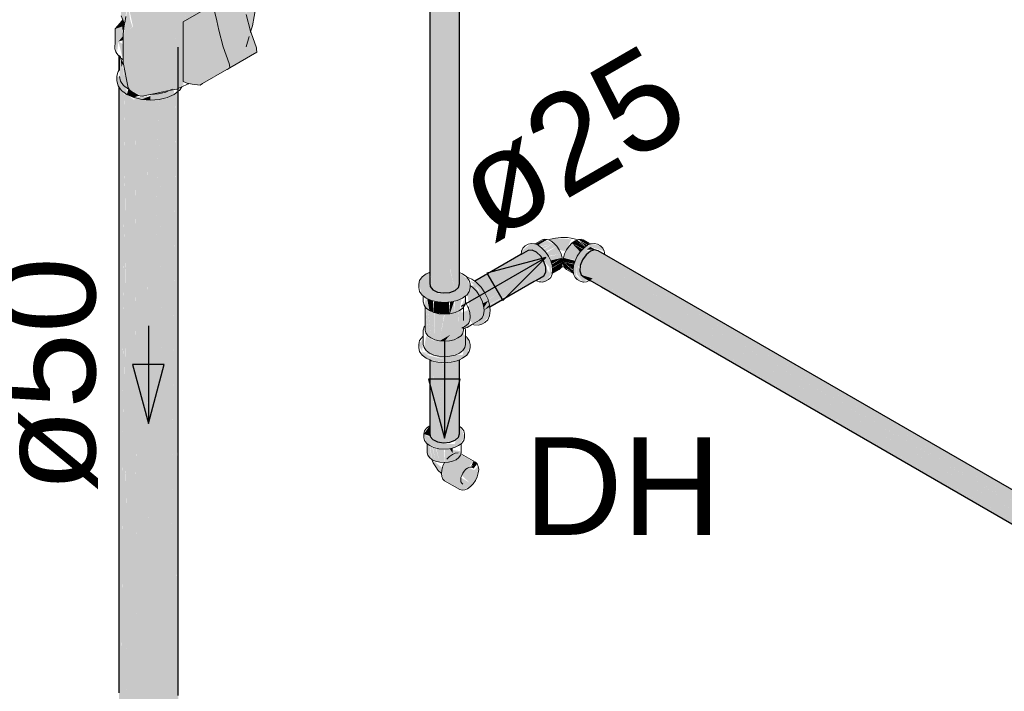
# Model space of a CAD drawing. Header units: millimetres. Extents: x 567 to 934, y -1 to 364.
# Tile 643 of 656: x 773.96 to 775.98, y 67.57 to 68.95. Entities that reach past the tile are written whole.
import ezdxf

# ---------------------------------------------------------------- set-up
doc = ezdxf.new("R2010")
doc.units = ezdxf.units.MM
doc.header["$MEASUREMENT"] = 0
doc.linetypes.add('NULL', pattern=[0])
for name, color, linetype, lineweight in [('AF-Condutos', 140, 'Continuous', 25), ('AF-Conexões', 152, 'Continuous', 18), ('AF-Peça de utilização', 152, 'Continuous', 18), ('AF-Registro', 253, 'Continuous', 18), ('AF-Sentido conduto', 140, 'Continuous', 30), ('AF-Textos conduto', 7, 'Continuous', 9), ('Textos', 7, 'Continuous', 9)]:
    doc.layers.add(name, color=color, linetype=linetype, lineweight=lineweight)
doc.styles.add('Arial', font='arial.ttf')

msp = doc.modelspace()

# ---------------------------------------------------------------- hatches: boundary and pattern name
at = {"layer": 'AF-Condutos', "linetype": 'Continuous'}
for points in [[(774.8581, 68.3989), (774.8601, 68.4062), (774.8601, 70.6542)], [(774.7993, 68.4299), (774.8, 68.4007), (774.8, 70.6487)], [(774.7993, 68.408), (774.8, 70.6399), (774.7993, 70.6404)], [(774.8057, 68.3941), (774.8156, 68.3895), (774.8059, 68.4339), (774.8057, 70.6421), (774.8, 68.4334)], [(774.8, 70.6389), (774.8, 68.4007), (774.8057, 70.6356)], [(774.8057, 70.6352), (774.8059, 68.4339), (774.8156, 70.6319)], [(774.8156, 68.3895), (774.8159, 68.4346), (774.8156, 70.6375), (774.8059, 68.4339)], [(774.8156, 68.3895), (774.8405, 68.3888), (774.8407, 68.4348), (774.8405, 70.6368), (774.8282, 68.4358), (774.8279, 70.6356)], [(774.8156, 70.6321), (774.8159, 68.4346), (774.8279, 70.6299)], [(774.8512, 70.6344), (774.8405, 70.6318), (774.8407, 68.4348)], [(774.8513, 68.4327), (774.8512, 70.6408), (774.8407, 68.4383), (774.8512, 68.3928), (774.8581, 68.3989), (774.8581, 70.6469)], [(774.8581, 70.6378), (774.8512, 70.6348), (774.8513, 68.4336)], [(774.8581, 68.3989), (774.8601, 70.6397), (774.8581, 70.6382)], [(774.8405, 70.6302), (774.8279, 70.6311), (774.8282, 68.4356)], [(774.2845, 67.5245), (774.2845, 68.8909), (774.281, 67.6282), (774.2805, 68.8764), (774.2697, 67.7522), (774.2666, 68.8641), (774.2529, 67.9371), (774.2453, 68.8561), (774.2218, 67.5134), (774.2449, 67.5114), (774.2832, 67.5241)], [(774.1642, 68.8235), (774.1745, 68.8106), (774.1704, 68.8537), (774.1645, 68.8725)], [(774.1756, 67.445), (774.1778, 67.5784), (774.1764, 67.4491), (774.1856, 67.4621), (774.1955, 67.4984), (774.1955, 67.4842), (774.2081, 67.5167), (774.2185, 67.5087), (774.2218, 67.5134), (774.2269, 67.8019), (774.2203, 68.7895), (774.2232, 67.7885), (774.2201, 68.7894), (774.2201, 68.8538), (774.2004, 67.7056), (774.1957, 68.7987), (774.2001, 67.7042), (774.1957, 68.7988), (774.1983, 67.6979), (774.1955, 68.7988), (774.1955, 67.6877), (774.1947, 68.7992), (774.1785, 67.6255), (774.1758, 68.8096), (774.1777, 67.6228), (774.1757, 68.8097), (774.1757, 67.6155), (774.1757, 68.8097), (774.1747, 67.7741), (774.1754, 68.8099), (774.1681, 67.5305), (774.1744, 67.4504), (774.1756, 67.445), (774.1753, 67.5761)], [(774.1642, 67.4591), (774.1653, 67.5774), (774.1642, 68.8288), (774.1642, 67.5734), (774.1641, 68.8292), (774.1628, 68.8096), (774.1629, 67.5689), (774.1628, 67.4629)], [(774.1628, 67.4558), (774.1629, 67.5689), (774.1628, 68.8096)], [(774.1751, 68.7925), (774.1642, 68.8077), (774.1653, 67.5774)], [(774.1643, 67.4586), (774.1676, 67.4492), (774.1753, 68.7969), (774.1752, 68.797)], [(774.1746, 67.6112), (774.1757, 68.7966), (774.1754, 68.7968)], [(774.1757, 67.6155), (774.1757, 68.7966), (774.1757, 68.7966)], [(774.1777, 67.6228), (774.1758, 68.792), (774.1758, 68.7966)], [(774.281, 67.6282), (774.2842, 68.8003), (774.2805, 68.7976)], [(774.1785, 67.6255), (774.1945, 68.7825), (774.1759, 68.7965)], [(774.1955, 67.6877), (774.1955, 68.7873), (774.1947, 68.7875)], [(774.1983, 67.6979), (774.1957, 68.785), (774.1955, 68.7873)], [(774.2001, 67.7042), (774.1958, 68.7849), (774.1957, 68.7872)], [(774.2189, 68.7817), (774.1958, 68.7872), (774.2004, 67.7056)], [(774.2232, 67.7885), (774.2203, 68.782), (774.2201, 68.7831)], [(774.2269, 67.8019), (774.244, 68.7838), (774.2203, 68.7831)], [(774.2529, 67.9371), (774.2655, 68.7887), (774.2459, 68.784)], [(774.2797, 68.7958), (774.2668, 68.7901), (774.2697, 67.7522)], [(774.8917, 68.4115), (774.986, 68.4627), (774.8946, 68.4094), (774.89, 68.3974), (775.018, 68.4713), (775.0012, 68.4747)], [(775.1371, 68.4757), (775.1283, 68.4728), (775.1122, 68.4552), (775.1541, 68.4308), (777.9674, 66.8067), (775.1556, 68.4445), (777.9747, 66.8171), (775.159, 68.4549), (777.9835, 66.8243)], [(775.1371, 68.4757), (777.9767, 66.8283), (777.9828, 66.8327)], [(775.1579, 68.466), (775.1371, 68.4757), (777.9923, 66.8272)], [(774.9865, 68.463), (774.8922, 68.4111), (774.8946, 68.4094)], [(774.9012, 68.4026), (775.0266, 68.4632), (775.018, 68.4713), (774.9005, 68.4035)], [(774.9019, 68.403), (774.9077, 68.3945), (775.0266, 68.4632)], [(774.9083, 68.3936), (775.0332, 68.4523), (775.0266, 68.4632), (774.9077, 68.3945)], [(775.1408, 68.4244), (777.9629, 66.7951), (775.1122, 68.4552), (775.1068, 68.4327), (775.1516, 68.4068), (777.962, 66.7843)], [(777.9846, 66.834), (775.1444, 68.4738), (777.9824, 66.8329)], [(777.9752, 66.8291), (775.1568, 68.4562), (777.9673, 66.8214)], [(774.8407, 68.4352), (774.8405, 68.3888), (774.8512, 68.3928)], [(774.9142, 68.3836), (775.0332, 68.4523), (774.9092, 68.3941)], [(775.0159, 68.4137), (774.9223, 68.3589), (775.0332, 68.4229), (775.0369, 68.4303), (775.0332, 68.4523), (774.9142, 68.3836), (774.9147, 68.3827), (774.9819, 68.4146), (774.9188, 68.3731), (774.9215, 68.3641)], [(777.9678, 66.821), (775.1556, 68.4445), (777.9621, 66.8099)], [(774.8, 68.4302), (774.8, 68.4007), (774.8057, 68.3941)], [(774.9819, 68.4146), (774.9158, 68.3833), (774.9187, 68.3734)], [(775.1068, 68.4327), (775.1096, 68.4244), (775.1331, 68.4173), (775.1282, 68.4137), (777.9648, 66.776)], [(775.1096, 68.4244), (777.9549, 66.7809), (777.9548, 66.7817)], [(775.1096, 68.4244), (775.1282, 68.4137), (775.1331, 68.4173)], [(777.9546, 66.7885), (777.9575, 66.7983), (775.1408, 68.4244)], [(777.957, 66.7986), (777.9623, 66.8097), (775.1541, 68.4308)], [(775.0121, 68.4116), (774.9218, 68.3632), (774.9222, 68.359)], [(775.1293, 68.4123), (777.9708, 66.7717), (775.1509, 68.4006)], [(777.9546, 66.7819), (777.9553, 66.7881), (775.1516, 68.4068)], [(774.9106, 68.358), (774.9192, 68.3718), (774.909, 68.3667)], [(774.9105, 68.3522), (774.9222, 68.359), (774.9218, 68.3632)], [(774.7993, 68.1011), (774.7999, 68.2504), (774.7993, 68.2507)], [(774.7994, 68.1156), (774.8, 68.0938), (774.8156, 68.0826), (774.8156, 68.2459), (774.8149, 68.2461), (774.8077, 68.1219), (774.8059, 68.2483), (774.8052, 68.2484), (774.8007, 68.1166), (774.8, 68.2504)], [(774.8007, 68.1166), (774.8052, 68.248), (774.8001, 68.2503)], [(774.8077, 68.1219), (774.8149, 68.2461), (774.806, 68.2483)], [(774.8156, 68.0826), (774.8269, 68.2432), (774.8156, 68.2459)], [(774.8271, 68.245), (774.8156, 68.0826), (774.8279, 68.0807), (774.8279, 68.245)], [(774.8574, 68.2496), (774.8544, 68.1697), (774.8517, 68.2471), (774.8396, 68.2456), (774.8279, 68.0807), (774.8512, 68.0859), (774.8601, 68.0993), (774.8601, 68.2508), (774.8582, 68.25)], [(774.8395, 68.2441), (774.8279, 68.245), (774.8279, 68.0807)], [(774.8574, 68.2493), (774.8517, 68.2479), (774.8544, 68.1697)], [(774.1778, 67.5784), (774.176, 67.4485), (774.1764, 67.4491)]]:
    msp.add_hatch(color=151, dxfattribs=at).paths.add_polyline_path(points)
at = {"layer": 'AF-Conexões', "linetype": 'Continuous'}
for points in [[(775.016, 68.4875), (775.0208, 68.4855), (775.0407, 68.497), (775.0348, 68.4975)], [(775.0395, 68.4949), (775.021, 68.4856), (775.0258, 68.4821), (775.0503, 68.4886)], [(775.0566, 68.4999), (775.0465, 68.4977), (775.0646, 68.4757), (775.078, 68.4726), (775.0892, 68.4973)], [(775.1132, 68.4779), (775.097, 68.4943), (775.0906, 68.4896)], [(775.1187, 68.4825), (775.1014, 68.4962), (775.097, 68.4943)], [(775.1175, 68.4824), (775.097, 68.4943), (775.1128, 68.4782)], [(775.1277, 68.4874), (775.1144, 68.496), (775.1033, 68.497), (775.1232, 68.4855)], [(775.1064, 68.4942), (775.1182, 68.4834), (775.1224, 68.4852)], [(774.9873, 68.473), (774.9865, 68.4662), (775.0012, 68.4747), (775.018, 68.4713), (775.0442, 68.4401), (775.0452, 68.4308), (775.0305, 68.4098), (775.0366, 68.4117), (775.0491, 68.4269), (775.0471, 68.4534), (775.0363, 68.4721), (775.0216, 68.4852), (775.0069, 68.4891)], [(775.0534, 68.4896), (775.0275, 68.4814), (775.0316, 68.4771)], [(775.0325, 68.4761), (775.0594, 68.4834), (775.0534, 68.4896)], [(775.0334, 68.4764), (775.0363, 68.4721), (775.0594, 68.4834)], [(775.038, 68.4696), (775.0424, 68.4632), (775.0684, 68.4678), (775.0594, 68.4834)], [(775.0977, 68.455), (775.1016, 68.4632), (775.0796, 68.4759), (775.0732, 68.4595)], [(775.1074, 68.4716), (775.0906, 68.4896), (775.0796, 68.4759), (775.1016, 68.4632)], [(775.1114, 68.4776), (775.0906, 68.4896), (775.1073, 68.4717)], [(775.1568, 68.473), (775.1491, 68.4838), (775.13, 68.4884), (775.1077, 68.4721), (775.0969, 68.4534), (775.093, 68.4342), (775.0969, 68.4194), (775.1136, 68.4098), (775.0999, 68.4225), (775.0999, 68.4401), (775.1075, 68.4598), (775.1207, 68.4762), (775.1283, 68.4818)], [(775.1228, 68.4151), (775.1096, 68.4244), (775.1036, 68.4423), (775.1256, 68.4705), (775.1207, 68.4762), (775.1075, 68.4598), (775.0999, 68.4401), (775.1008, 68.4256), (775.1136, 68.4098)], [(775.1388, 68.4762), (775.1283, 68.4818), (775.1207, 68.4762)], [(775.0469, 68.454), (775.0708, 68.4595), (775.0684, 68.4678), (775.043, 68.4621)], [(775.05, 68.4475), (775.0708, 68.4595), (775.047, 68.454)], [(775.0494, 68.4458), (775.0717, 68.4517), (775.0708, 68.4595)], [(775.095, 68.4469), (775.0732, 68.4595), (775.0724, 68.4517)], [(775.0941, 68.4475), (775.0969, 68.4534), (775.0732, 68.4595)], [(775.1578, 68.4648), (775.1153, 68.4203), (775.1199, 68.4177)], [(775.0305, 68.4098), (775.0441, 68.4292), (775.0369, 68.4421), (775.0334, 68.423), (775.0205, 68.4156)], [(775.0512, 68.4398), (775.0717, 68.4517), (775.0498, 68.4459)], [(775.0504, 68.4285), (775.0645, 68.4357), (775.0708, 68.4448), (775.0516, 68.4387)], [(775.0507, 68.4384), (775.0708, 68.4448), (775.0717, 68.4517)], [(775.0929, 68.4398), (775.0942, 68.4459), (775.0724, 68.4517)], [(775.0724, 68.4517), (775.093, 68.4347), (775.0935, 68.4394)], [(775.0937, 68.4281), (775.0931, 68.433), (775.0724, 68.4517), (775.0751, 68.4406)], [(774.7993, 68.4295), (774.7839, 68.4205), (774.7769, 68.4053), (774.7839, 68.3833), (774.8032, 68.3721), (774.8295, 68.368), (774.8559, 68.3721), (774.8729, 68.3816), (774.8822, 68.3985), (774.8769, 68.4156), (774.8601, 68.429), (774.8581, 68.3989), (774.8405, 68.3888), (774.8164, 68.3865), (774.8, 68.4007)], [(774.8882, 68.3241), (774.9063, 68.3237), (774.9172, 68.3479), (774.9018, 68.3874), (774.8911, 68.4037), (774.8831, 68.4024), (774.8766, 68.3852), (774.8841, 68.3284)], [(774.9218, 68.3409), (774.9223, 68.3589), (774.9122, 68.388), (774.8955, 68.4087), (774.8811, 68.4122), (774.8986, 68.3958), (774.9172, 68.3479), (774.9063, 68.3237)], [(774.7877, 68.3626), (774.7989, 68.3514), (774.792, 68.3772)], [(774.7989, 68.3514), (774.7989, 68.374), (774.7939, 68.3762)], [(774.7989, 68.3732), (774.7989, 68.3514), (774.8058, 68.371)], [(774.8581, 68.3731), (774.8512, 68.3474), (774.8602, 68.3514), (774.8652, 68.3762)], [(774.8727, 68.368), (774.8729, 68.3816), (774.8602, 68.3514), (774.8671, 68.3565)], [(774.8724, 68.2993), (774.8691, 68.3018), (774.8638, 68.354), (774.8581, 68.3504), (774.8572, 68.311), (774.8497, 68.3467), (774.8303, 68.3441), (774.8194, 68.2896), (774.8079, 68.2898), (774.792, 68.2989), (774.7877, 68.2756), (774.7989, 68.2644), (774.7843, 68.2666), (774.8295, 68.2516), (774.8668, 68.2606), (774.8126, 68.2592), (774.8408, 68.2579), (774.8602, 68.2644), (774.8714, 68.2756)], [(774.7903, 68.3115), (774.7956, 68.3001), (774.7917, 68.357)], [(774.7956, 68.3001), (774.7956, 68.3515), (774.7921, 68.3565)], [(774.7956, 68.3538), (774.7956, 68.3001), (774.8018, 68.2955)], [(774.806, 68.3715), (774.7989, 68.3514), (774.8079, 68.3474)], [(774.8079, 68.3697), (774.8079, 68.3474), (774.8163, 68.369)], [(774.8163, 68.3691), (774.8079, 68.3474), (774.8295, 68.344), (774.8295, 68.368)], [(774.8387, 68.3687), (774.8295, 68.368), (774.8295, 68.344), (774.8408, 68.3449)], [(774.8492, 68.3705), (774.8408, 68.3449), (774.8512, 68.3474)], [(774.8488, 68.3695), (774.8408, 68.3689), (774.8408, 68.3449)], [(774.858, 68.3726), (774.8512, 68.371), (774.8512, 68.3474)], [(774.8762, 68.3171), (774.882, 68.3255), (774.8806, 68.3535), (774.8535, 68.3424), (774.8615, 68.3342), (774.8535, 68.3104), (774.8687, 68.3212)], [(774.8322, 68.3336), (774.792, 68.3033), (774.8408, 68.3356)], [(774.7961, 68.3526), (774.8018, 68.2955), (774.8018, 68.3491)], [(774.8018, 68.3488), (774.8018, 68.2955), (774.8095, 68.3466)], [(774.8096, 68.347), (774.8018, 68.2955), (774.8099, 68.2919)], [(774.8099, 68.3455), (774.8099, 68.2919), (774.819, 68.3447)], [(774.819, 68.3448), (774.8099, 68.2919), (774.8194, 68.2896), (774.8291, 68.3441)], [(774.8572, 68.3488), (774.8496, 68.347), (774.8572, 68.3107)], [(774.8018, 68.2955), (774.8671, 68.324), (774.7956, 68.3001)], [(774.7862, 68.295), (774.7769, 68.2821), (774.7839, 68.2669)], [(774.8294, 68.2888), (774.8414, 68.3019), (774.82, 68.2895)], [(774.8729, 68.299), (774.8729, 68.2881), (774.8668, 68.2606), (774.8804, 68.2899)], [(774.8804, 68.2899), (774.8668, 68.2606), (774.8295, 68.2516), (774.7993, 68.2589), (774.7839, 68.2669), (774.7839, 68.2601), (774.7993, 68.2507), (774.8295, 68.2448), (774.8559, 68.2489), (774.8751, 68.2601), (774.8804, 68.2742)]]:
    msp.add_hatch(color=161, dxfattribs=at).paths.add_polyline_path(points)
at = {"layer": 'AF-Peça de utilização', "linetype": 'Continuous'}
for points in [[(774.7993, 68.1154), (774.7873, 68.0987), (774.7991, 68.0948)], [(774.8636, 68.1118), (774.8601, 68.1144), (774.8601, 68.0993), (774.8498, 68.0779), (774.8211, 68.0801), (774.7873, 68.0987), (774.7929, 68.0799), (774.8182, 68.0687), (774.8397, 68.0687), (774.8584, 68.0749), (774.8706, 68.0919)], [(774.795, 68.0783), (774.7942, 68.0603), (774.7988, 68.0503), (774.7988, 68.0754)], [(774.7988, 68.0503), (774.8036, 68.0467), (774.7988, 68.0754)], [(774.8043, 68.0728), (774.7999, 68.0747), (774.8043, 68.0461), (774.8115, 68.043)], [(774.8056, 68.0717), (774.8115, 68.043), (774.8115, 68.0696)], [(774.8115, 68.0703), (774.8115, 68.043), (774.8199, 68.0409)], [(774.8129, 68.0691), (774.8199, 68.0409), (774.8199, 68.0683)], [(774.8199, 68.0685), (774.8199, 68.0409), (774.8289, 68.0403), (774.8289, 68.0679)], [(774.8648, 68.0141), (774.8805, 67.9995), (774.8634, 68.0094), (774.8648, 68.0141), (774.8883, 68.0422), (774.8657, 68.0553), (774.8518, 68.0596), (774.8346, 68.047), (774.824, 68.025), (774.8263, 68.0064), (774.8656, 67.9838), (774.8828, 67.9911), (774.8966, 68.0113), (774.8988, 68.0324), (774.8904, 68.0249), (774.8789, 68.0299), (774.8699, 68.0229)], [(774.8637, 68.0608), (774.8614, 68.0637), (774.8307, 68.068), (774.8289, 68.041), (774.8535, 68.0461)], [(774.8463, 68.0594), (774.8463, 68.0692), (774.8404, 68.0687)], [(774.8036, 68.0467), (774.8226, 68.0188), (774.8253, 68.0293)], [(774.8883, 68.0422), (774.8841, 68.0316), (774.893, 68.0408)], [(774.8841, 68.031), (774.889, 68.028), (774.8966, 68.0375), (774.893, 68.0408)]]:
    msp.add_hatch(color=161, dxfattribs=at).paths.add_polyline_path(points)
at = {"layer": 'AF-Registro', "linetype": 'Continuous'}
for points in [[(774.4326, 68.9223), (774.4362, 68.9342), (774.4434, 68.9727), (774.4471, 69.0099), (774.4472, 69.0452), (774.4437, 69.0783), (774.4367, 69.1086), (774.415, 69.1244), (774.408, 69.1254), (774.3367, 69.1019), (774.3177, 69.073), (774.2638, 69.0598), (774.1925, 69.001), (774.1813, 68.9813), (774.1917, 68.9328), (774.1715, 68.9179), (774.1717, 68.8593), (774.1817, 68.8075), (774.1845, 68.8037), (774.2104, 68.7907), (774.2815, 68.8049), (774.2945, 68.813), (774.2948, 68.9456), (774.2845, 68.8564), (774.2669, 68.8783), (774.3145, 68.9932), (774.3866, 69.0348), (774.434, 68.9747), (774.4227, 68.9602)], [(774.1749, 68.9398), (774.1811, 68.993), (774.1908, 69.0041), (774.2041, 69.0106), (774.2034, 69.0418), (774.195, 69.0446), (774.1943, 69.0237), (774.1917, 69.0456), (774.1881, 69.0469), (774.1884, 69.0256), (774.1849, 69.0484), (774.1803, 69.0261), (774.1682, 68.9911), (774.1672, 68.9551)], [(774.4326, 68.9223), (774.4143, 68.997), (774.4061, 69.0071), (774.2948, 68.9428), (774.2948, 68.8206), (774.3041, 68.8166), (774.3292, 68.8132), (774.384, 68.8454), (774.3888, 68.8576), (774.4182, 68.8746)], [(774.1903, 68.9325), (774.1856, 68.9484), (774.1813, 68.9813), (774.1737, 68.9196), (774.1843, 68.9273)], [(774.3678, 68.985), (774.3145, 68.9932), (774.2948, 68.9456), (774.2948, 68.9428)], [(774.1709, 68.9464), (774.1549, 68.9283), (774.171, 68.9334)], [(774.2669, 68.8783), (774.2845, 68.8564), (774.2948, 68.9456)], [(774.1553, 68.8985), (774.1588, 68.8777), (774.162, 68.9024), (774.1707, 68.9129), (774.1728, 68.9339), (774.1549, 68.9283)], [(774.4445, 68.8898), (774.4326, 68.9223), (774.4183, 68.8747)], [(774.4306, 68.9277), (774.4233, 68.8913), (774.4297, 68.9128)], [(774.162, 68.9024), (774.1714, 68.9052), (774.1713, 68.9137)], [(774.1715, 68.8969), (774.162, 68.9024), (774.1701, 68.8692)], [(774.3888, 68.8576), (774.3848, 68.8453), (774.4454, 68.8809)], [(774.4454, 68.8809), (774.4445, 68.8898), (774.3888, 68.8576)], [(774.1639, 68.83), (774.1715, 68.8134), (774.1668, 68.8651)], [(774.1717, 68.8577), (774.1664, 68.8689), (774.1682, 68.8506)], [(774.1718, 68.814), (774.1723, 68.8453), (774.1682, 68.8506)], [(774.1723, 68.8558), (774.1723, 68.8122), (774.1779, 68.8067)], [(774.1725, 68.8552), (774.1777, 68.8082), (774.1817, 68.8052)], [(774.2275, 68.8459), (774.2275, 68.7941), (774.2436, 68.7926)], [(774.1638, 68.8306), (774.1591, 68.8306), (774.1612, 68.8119), (774.179, 68.7941), (774.179, 68.8026)], [(774.1824, 68.8046), (774.179, 68.7941), (774.1932, 68.7878), (774.2039, 68.7914)], [(774.2745, 68.8035), (774.2698, 68.8025), (774.2452, 68.7839), (774.276, 68.7941), (774.276, 68.8024), (774.2275, 68.7939), (774.2275, 68.7825), (774.2452, 68.7839)], [(774.1945, 68.7875), (774.2097, 68.7839), (774.2225, 68.789), (774.2097, 68.7906)], [(774.2275, 68.791), (774.2097, 68.7839), (774.2275, 68.7825)]]:
    msp.add_hatch(color=254, dxfattribs=at).paths.add_polyline_path(points)

# ---------------------------------------------------------------- linework, layer by layer
at = {"layer": 'AF-Condutos'}
for p, q in [((774.8601, 68.4333), (774.8601, 70.6542)), ((774.7993, 70.6404), (774.7993, 68.408)), ((774.2845, 67.5901), (774.2845, 68.8909)), ((774.1628, 68.8726), (774.1628, 68.8726)), ((774.1628, 68.8726), (774.1628, 68.8479)), ((774.1628, 68.8479), (774.1628, 68.8431)), ((774.1628, 68.8096), (774.1628, 67.5685)), ((775.0012, 68.4747), (774.9865, 68.4662)), ((775.009, 68.4754), (775.0012, 68.4747)), ((775.018, 68.4713), (775.009, 68.4754)), ((775.1371, 68.4757), (775.1283, 68.4728)), ((775.1444, 68.4738), (775.1371, 68.4757)), ((774.9862, 68.466), (774.8917, 68.4115)), ((774.9865, 68.4662), (774.9862, 68.466)), ((775.0266, 68.4632), (775.018, 68.4713)), ((775.0332, 68.4523), (775.0266, 68.4632)), ((775.1122, 68.4552), (775.1077, 68.4436)), ((775.1195, 68.4655), (775.1122, 68.4552)), ((775.1283, 68.4728), (775.1195, 68.4655)), ((777.9846, 66.834), (775.1444, 68.4738)), ((775.0369, 68.4407), (775.0332, 68.4523)), ((775.0369, 68.4303), (775.0369, 68.4407)), ((775.1077, 68.4436), (775.1068, 68.4327)), ((774.8601, 68.4318), (774.8601, 68.4333)), ((774.8601, 68.4306), (774.8601, 68.4318)), ((774.8601, 68.4297), (774.8601, 68.4306)), ((774.8601, 68.4062), (774.8601, 68.4297)), ((775.0167, 68.4134), (775.0332, 68.4229)), ((775.0332, 68.4229), (775.0369, 68.4303)), ((775.1068, 68.4327), (775.1096, 68.4244)), ((775.1096, 68.4244), (775.1156, 68.4202)), ((775.1156, 68.4202), (775.1274, 68.4134)), ((774.7993, 68.408), (774.8, 68.4007)), ((774.8, 68.4007), (774.8057, 68.3941)), ((774.8057, 68.3941), (774.8156, 68.3895)), ((774.8512, 68.3928), (774.8581, 68.3989)), ((774.8581, 68.3989), (774.8601, 68.4062)), ((774.9223, 68.3589), (775.0134, 68.4115)), ((775.0134, 68.4115), (775.0167, 68.4134)), ((775.1274, 68.4134), (775.1276, 68.4132)), ((775.1276, 68.4132), (775.1293, 68.4123)), ((775.1293, 68.4123), (775.1306, 68.4115)), ((775.1306, 68.4115), (775.1508, 68.3998)), ((775.1508, 68.3998), (777.9708, 66.7717)), ((774.8156, 68.3895), (774.8279, 68.3876)), ((774.8279, 68.3876), (774.8405, 68.3888)), ((774.8405, 68.3888), (774.8512, 68.3928)), ((774.7993, 68.2507), (774.7993, 68.1011)), ((774.8601, 68.1445), (774.8601, 68.2508)), ((774.8601, 68.1175), (774.8601, 68.1445)), ((774.8601, 68.1144), (774.8601, 68.1175)), ((774.8601, 68.0993), (774.8601, 68.1144)), ((774.7993, 68.1011), (774.8, 68.0938)), ((774.8, 68.0938), (774.8057, 68.0872)), ((774.8512, 68.0859), (774.8581, 68.092)), ((774.8581, 68.092), (774.8601, 68.0993)), ((774.8057, 68.0872), (774.8156, 68.0826)), ((774.8156, 68.0826), (774.8279, 68.0807)), ((774.8279, 68.0807), (774.8405, 68.0819)), ((774.8405, 68.0819), (774.8512, 68.0859)), ((774.2845, 67.5632), (774.2845, 67.5901))]:
    msp.add_line(p, q, dxfattribs=at)
at = {"layer": 'AF-Conexões'}
for p, q in [((775.0297, 68.496), (775.0155, 68.4878)), ((775.0348, 68.4975), (775.0297, 68.496)), ((775.0407, 68.497), (775.0348, 68.4975)), ((775.0426, 68.4962), (775.0407, 68.497)), ((775.0465, 68.4977), (775.0426, 68.4962)), ((775.0471, 68.4943), (775.0426, 68.4962)), ((775.0566, 68.4999), (775.0465, 68.4977)), ((775.0534, 68.4896), (775.0471, 68.4943)), ((775.0677, 68.5013), (775.0566, 68.4999)), ((775.0812, 68.5008), (775.0677, 68.5013)), ((775.0893, 68.4998), (775.0812, 68.5008)), ((775.0981, 68.4975), (775.0893, 68.4998)), ((775.097, 68.4943), (775.0906, 68.4896)), ((775.1014, 68.4962), (775.097, 68.4943)), ((775.1014, 68.4962), (775.0981, 68.4975)), ((775.1033, 68.497), (775.1014, 68.4962)), ((775.1093, 68.4975), (775.1033, 68.497)), ((775.1144, 68.496), (775.1093, 68.4975)), ((775.1286, 68.4878), (775.1144, 68.496)), ((774.9902, 68.4795), (774.9873, 68.473)), ((774.9949, 68.4838), (774.9902, 68.4795)), ((775.0008, 68.4872), (774.9949, 68.4838)), ((775.0069, 68.4891), (775.0008, 68.4872)), ((775.014, 68.4884), (775.0069, 68.4891)), ((775.0155, 68.4878), (775.014, 68.4884)), ((775.0216, 68.4852), (775.0155, 68.4878)), ((775.0292, 68.4796), (775.0216, 68.4852)), ((775.0363, 68.4721), (775.0292, 68.4796)), ((775.0594, 68.4834), (775.0534, 68.4896)), ((775.0645, 68.4759), (775.0594, 68.4834)), ((775.0684, 68.4678), (775.0645, 68.4759)), ((775.0796, 68.4759), (775.0757, 68.4678)), ((775.0847, 68.4834), (775.0796, 68.4759)), ((775.0906, 68.4896), (775.0847, 68.4834)), ((775.1148, 68.4796), (775.1077, 68.4721)), ((775.1224, 68.4852), (775.1148, 68.4796)), ((775.1286, 68.4878), (775.1224, 68.4852)), ((775.13, 68.4884), (775.1286, 68.4878)), ((775.1371, 68.4891), (775.13, 68.4884)), ((775.1432, 68.4872), (775.1371, 68.4891)), ((775.1491, 68.4838), (775.1432, 68.4872)), ((775.1538, 68.4795), (775.1491, 68.4838)), ((775.1568, 68.473), (775.1538, 68.4795)), ((774.9873, 68.473), (774.9865, 68.4662)), ((775.0424, 68.4632), (775.0363, 68.4721)), ((775.0471, 68.4534), (775.0424, 68.4632)), ((775.0708, 68.4595), (775.0684, 68.4678)), ((775.0717, 68.4517), (775.0708, 68.4595)), ((775.0732, 68.4595), (775.0724, 68.4517)), ((775.0757, 68.4678), (775.0732, 68.4595)), ((775.1016, 68.4632), (775.0969, 68.4534)), ((775.1077, 68.4721), (775.1016, 68.4632)), ((775.1571, 68.4705), (775.1568, 68.473)), ((775.1576, 68.4662), (775.1571, 68.4705)), ((775.0501, 68.4435), (775.0471, 68.4534)), ((775.0511, 68.4342), (775.0501, 68.4435)), ((775.0503, 68.4275), (775.0645, 68.4357)), ((775.0503, 68.4275), (775.0511, 68.4342)), ((775.0645, 68.4357), (775.0684, 68.4394)), ((775.0684, 68.4394), (775.0689, 68.4406)), ((775.0689, 68.4406), (775.0708, 68.4448)), ((775.0689, 68.4406), (775.0704, 68.4408)), ((775.0704, 68.4408), (775.072, 68.441)), ((775.0708, 68.4448), (775.0717, 68.4517)), ((775.072, 68.441), (775.0737, 68.4408)), ((775.0724, 68.4517), (775.0732, 68.4448)), ((775.0732, 68.4448), (775.0751, 68.4406)), ((775.0737, 68.4408), (775.0751, 68.4406)), ((775.0751, 68.4406), (775.0757, 68.4394)), ((775.0757, 68.4394), (775.0796, 68.4357)), ((775.0796, 68.4357), (775.0938, 68.4275)), ((775.094, 68.4435), (775.093, 68.4342)), ((775.093, 68.4342), (775.0938, 68.4275)), ((775.0969, 68.4534), (775.094, 68.4435)), ((774.7839, 68.4205), (774.7787, 68.4131)), ((774.7923, 68.4268), (774.7839, 68.4205)), ((774.7974, 68.429), (774.7923, 68.4268)), ((774.7993, 68.4299), (774.7974, 68.429)), ((774.8668, 68.4268), (774.8601, 68.4297)), ((774.8751, 68.4205), (774.8668, 68.4268)), ((774.8753, 68.4202), (774.8751, 68.4205)), ((774.8755, 68.4199), (774.8753, 68.4202)), ((774.8804, 68.4131), (774.8755, 68.4199)), ((774.8762, 68.4199), (774.8755, 68.4199)), ((774.8792, 68.4186), (774.8762, 68.4199)), ((774.8858, 68.4158), (774.8792, 68.4186)), ((774.8917, 68.4115), (774.8858, 68.4158)), ((775.0366, 68.4117), (775.0424, 68.4151)), ((775.0424, 68.4151), (775.0471, 68.4194)), ((775.0471, 68.4194), (775.0501, 68.4259)), ((775.0501, 68.4259), (775.0503, 68.4275)), ((775.0938, 68.4275), (775.094, 68.4259)), ((775.094, 68.4259), (775.0969, 68.4194)), ((775.0969, 68.4194), (775.1016, 68.4151)), ((775.1016, 68.4151), (775.1075, 68.4117)), ((774.7787, 68.4131), (774.7769, 68.4053)), ((774.7769, 68.4053), (774.7769, 68.3985)), ((774.7769, 68.3985), (774.7787, 68.3906)), ((774.8821, 68.4059), (774.8804, 68.4131)), ((774.8804, 68.3906), (774.8822, 68.3985)), ((774.8822, 68.4053), (774.8821, 68.4059)), ((774.8822, 68.405), (774.8822, 68.4053)), ((774.8822, 68.4031), (774.8822, 68.405)), ((774.8822, 68.3985), (774.8822, 68.4031)), ((774.8831, 68.4024), (774.8822, 68.4031)), ((774.8869, 68.3997), (774.8831, 68.4024)), ((774.8879, 68.399), (774.8869, 68.3997)), ((774.8913, 68.3954), (774.8879, 68.399)), ((774.8934, 68.3932), (774.8913, 68.3954)), ((774.8955, 68.4087), (774.8917, 68.4115)), ((774.9044, 68.3992), (774.8955, 68.4087)), ((774.9122, 68.388), (774.9044, 68.3992)), ((775.0167, 68.4134), (775.0234, 68.4105)), ((775.0234, 68.4105), (775.0269, 68.4102)), ((775.0269, 68.4102), (775.0305, 68.4098)), ((775.0305, 68.4098), (775.0366, 68.4117)), ((775.1075, 68.4117), (775.1136, 68.4098)), ((775.1136, 68.4098), (775.1145, 68.4099)), ((775.1145, 68.4099), (775.1207, 68.4105)), ((775.1207, 68.4105), (775.1261, 68.4128)), ((775.1261, 68.4128), (775.1274, 68.4134)), ((774.7787, 68.3906), (774.7839, 68.3833)), ((774.7839, 68.3833), (774.7862, 68.3816)), ((774.7862, 68.3816), (774.7862, 68.3691)), ((774.7862, 68.3816), (774.7923, 68.377)), ((774.7923, 68.377), (774.8032, 68.3721)), ((774.8559, 68.3721), (774.8668, 68.377)), ((774.8668, 68.377), (774.8729, 68.3816)), ((774.8729, 68.3816), (774.8751, 68.3833)), ((774.8729, 68.3691), (774.8729, 68.3816)), ((774.8751, 68.3833), (774.8804, 68.3906)), ((774.8953, 68.3912), (774.8934, 68.3932)), ((774.9016, 68.3819), (774.8953, 68.3912)), ((774.9065, 68.3717), (774.9016, 68.3819)), ((774.9181, 68.3756), (774.9122, 68.388)), ((774.9218, 68.3631), (774.9181, 68.3756)), ((774.7862, 68.3691), (774.7877, 68.3626)), ((774.7877, 68.3626), (774.7903, 68.3588)), ((774.7903, 68.3588), (774.792, 68.3565)), ((774.7903, 68.3588), (774.7903, 68.3217)), ((774.792, 68.3565), (774.7989, 68.3514)), ((774.8032, 68.3721), (774.8159, 68.3691)), ((774.8159, 68.3691), (774.8295, 68.368)), ((774.8295, 68.368), (774.8432, 68.3691)), ((774.8432, 68.3691), (774.8559, 68.3721)), ((774.8602, 68.3514), (774.8671, 68.3565)), ((774.8671, 68.3565), (774.8687, 68.3588)), ((774.8687, 68.3588), (774.8714, 68.3626)), ((774.8687, 68.3311), (774.8687, 68.3588)), ((774.8714, 68.3626), (774.8727, 68.368)), ((774.8727, 68.368), (774.8728, 68.3686)), ((774.8729, 68.3677), (774.8727, 68.368)), ((774.8728, 68.3686), (774.8729, 68.3691)), ((774.874, 68.3661), (774.8729, 68.3677)), ((774.8741, 68.366), (774.874, 68.3661)), ((774.8755, 68.3629), (774.8741, 68.366)), ((774.8774, 68.359), (774.8755, 68.3629)), ((774.8785, 68.3568), (774.8774, 68.359)), ((774.8788, 68.3556), (774.8785, 68.3568)), ((774.8812, 68.3475), (774.8788, 68.3556)), ((774.9096, 68.3614), (774.9065, 68.3717)), ((774.9106, 68.3521), (774.9096, 68.3614)), ((774.9223, 68.3589), (774.9218, 68.3631)), ((774.9231, 68.3513), (774.9223, 68.3589)), ((774.7989, 68.3514), (774.8079, 68.3474)), ((774.8079, 68.3474), (774.8183, 68.3449)), ((774.8183, 68.3449), (774.8295, 68.344)), ((774.8295, 68.344), (774.8408, 68.3449)), ((774.8408, 68.3449), (774.8512, 68.3474)), ((774.8512, 68.3474), (774.8602, 68.3514)), ((774.8822, 68.3387), (774.8812, 68.3475)), ((774.8812, 68.3309), (774.8822, 68.3387)), ((774.9016, 68.3318), (774.9065, 68.3363)), ((774.9065, 68.3363), (774.9096, 68.3431)), ((774.9096, 68.3431), (774.9106, 68.3517)), ((774.9106, 68.3517), (774.9106, 68.3521)), ((774.9181, 68.3326), (774.9218, 68.3409)), ((774.9218, 68.3409), (774.9231, 68.3513)), ((774.7877, 68.3179), (774.7862, 68.3115)), ((774.7886, 68.3192), (774.7877, 68.3179)), ((774.7903, 68.3217), (774.7886, 68.3192)), ((774.7903, 68.3217), (774.7903, 68.3115)), ((774.8652, 68.3156), (774.8687, 68.3176)), ((774.8687, 68.3176), (774.8704, 68.3186)), ((774.8687, 68.3157), (774.8687, 68.3176)), ((774.8687, 68.3153), (774.8687, 68.3157)), ((774.8687, 68.3148), (774.8687, 68.3153)), ((774.8687, 68.3115), (774.8687, 68.3148)), ((774.8696, 68.3152), (774.8698, 68.3151)), ((774.8698, 68.3151), (774.8719, 68.3158)), ((774.8704, 68.3186), (774.8708, 68.3188)), ((774.8708, 68.3188), (774.8712, 68.319)), ((774.8712, 68.319), (774.8741, 68.3207)), ((774.8719, 68.3158), (774.8728, 68.3161)), ((774.8721, 68.3149), (774.8719, 68.3158)), ((774.8727, 68.3121), (774.8721, 68.3149)), ((774.8728, 68.3161), (774.8755, 68.3169)), ((774.8741, 68.3207), (774.8785, 68.3248)), ((774.8755, 68.3169), (774.8762, 68.3171)), ((774.8762, 68.3171), (774.887, 68.3234)), ((774.8785, 68.3248), (774.8793, 68.3266)), ((774.8793, 68.3266), (774.8812, 68.3309)), ((774.887, 68.3234), (774.9016, 68.3318)), ((774.887, 68.3234), (774.8896, 68.3223)), ((774.8896, 68.3223), (774.8986, 68.3214)), ((774.8986, 68.3214), (774.9063, 68.3237)), ((774.9063, 68.3237), (774.9122, 68.3271)), ((774.9122, 68.3271), (774.9181, 68.3326)), ((774.7825, 68.2952), (774.7787, 68.2899)), ((774.783, 68.296), (774.7825, 68.2952)), ((774.7839, 68.2973), (774.783, 68.296)), ((774.7862, 68.2989), (774.7839, 68.2973)), ((774.7862, 68.3115), (774.7862, 68.3004)), ((774.7862, 68.3004), (774.7862, 68.2989)), ((774.7862, 68.2989), (774.7862, 68.2821)), ((774.7903, 68.3115), (774.7917, 68.3056)), ((774.7917, 68.3056), (774.7956, 68.3001)), ((774.7956, 68.3001), (774.8018, 68.2955)), ((774.8018, 68.2955), (774.8099, 68.2919)), ((774.8491, 68.2919), (774.8572, 68.2955)), ((774.8572, 68.2955), (774.8635, 68.3001)), ((774.8635, 68.3001), (774.8662, 68.304)), ((774.8662, 68.304), (774.8674, 68.3056)), ((774.8674, 68.3056), (774.8687, 68.3115)), ((774.8729, 68.3115), (774.8727, 68.3121)), ((774.8729, 68.3004), (774.8729, 68.3115)), ((774.8729, 68.299), (774.8729, 68.3004)), ((774.8729, 68.2821), (774.8729, 68.299)), ((774.8743, 68.2979), (774.8729, 68.299)), ((774.8751, 68.2973), (774.8743, 68.2979)), ((774.8761, 68.296), (774.8751, 68.2973)), ((774.8804, 68.2899), (774.8761, 68.296)), ((774.7787, 68.2899), (774.7769, 68.2821)), ((774.7769, 68.2821), (774.7769, 68.2753)), ((774.7769, 68.2753), (774.7787, 68.2674)), ((774.7862, 68.2821), (774.7877, 68.2756)), ((774.7877, 68.2756), (774.792, 68.2695)), ((774.8099, 68.2919), (774.8194, 68.2896)), ((774.8194, 68.2896), (774.8295, 68.2888)), ((774.8295, 68.2888), (774.8397, 68.2896)), ((774.8397, 68.2896), (774.8491, 68.2919)), ((774.8671, 68.2695), (774.8714, 68.2756)), ((774.8714, 68.2756), (774.8729, 68.2821)), ((774.8822, 68.2821), (774.8804, 68.2899)), ((774.8804, 68.2674), (774.8822, 68.2753)), ((774.8822, 68.2753), (774.8822, 68.2821)), ((774.7787, 68.2674), (774.7839, 68.2601)), ((774.7839, 68.2601), (774.7923, 68.2538)), ((774.792, 68.2695), (774.7989, 68.2644)), ((774.7923, 68.2538), (774.7993, 68.2507)), ((774.7989, 68.2644), (774.7993, 68.2642)), ((774.7993, 68.2642), (774.8079, 68.2604)), ((774.8079, 68.2604), (774.8183, 68.2579)), ((774.8183, 68.2579), (774.8295, 68.257)), ((774.8295, 68.257), (774.8408, 68.2579)), ((774.8408, 68.2579), (774.8512, 68.2604)), ((774.8512, 68.2604), (774.8602, 68.2644)), ((774.8601, 68.2508), (774.8668, 68.2538)), ((774.8602, 68.2644), (774.8671, 68.2695)), ((774.8668, 68.2538), (774.8751, 68.2601)), ((774.8751, 68.2601), (774.8804, 68.2674)), ((774.7993, 68.2507), (774.8032, 68.2489)), ((774.8032, 68.2489), (774.8159, 68.2459)), ((774.8159, 68.2459), (774.8295, 68.2448)), ((774.8295, 68.2448), (774.8432, 68.2459)), ((774.8432, 68.2459), (774.8559, 68.2489)), ((774.8559, 68.2489), (774.8601, 68.2508))]:
    msp.add_line(p, q, dxfattribs=at)
at = {"layer": 'AF-Peça de utilização'}
for p, q in [((774.7981, 68.1146), (774.7929, 68.1107)), ((774.7993, 68.1156), (774.7981, 68.1146)), ((774.8636, 68.1118), (774.8601, 68.1144)), ((774.865, 68.1107), (774.8636, 68.1118)), ((774.7887, 68.1049), (774.7873, 68.0987)), ((774.7873, 68.0987), (774.7873, 68.0919)), ((774.7873, 68.0919), (774.7887, 68.0857)), ((774.7929, 68.1107), (774.7887, 68.1049)), ((774.8692, 68.1049), (774.865, 68.1107)), ((774.8697, 68.1024), (774.8692, 68.1049)), ((774.8692, 68.0857), (774.8706, 68.0919)), ((774.8706, 68.0987), (774.8697, 68.1024)), ((774.8706, 68.0919), (774.8706, 68.0987)), ((774.7887, 68.0857), (774.7929, 68.0799)), ((774.7929, 68.0799), (774.7942, 68.0789)), ((774.7942, 68.0789), (774.7942, 68.0603)), ((774.7942, 68.0789), (774.7995, 68.0749)), ((774.7995, 68.0749), (774.8081, 68.0711)), ((774.8081, 68.0711), (774.8182, 68.0687)), ((774.8397, 68.0687), (774.8498, 68.0711)), ((774.8498, 68.0711), (774.8584, 68.0749)), ((774.8584, 68.0749), (774.8637, 68.0789)), ((774.8637, 68.0789), (774.865, 68.0799)), ((774.8637, 68.0603), (774.8637, 68.0789)), ((774.865, 68.0799), (774.8692, 68.0857)), ((774.7942, 68.0603), (774.7953, 68.0551)), ((774.7953, 68.0551), (774.7988, 68.0503)), ((774.8182, 68.0687), (774.8289, 68.0679)), ((774.8289, 68.0679), (774.8397, 68.0687)), ((774.8401, 68.0528), (774.8346, 68.047)), ((774.8459, 68.0571), (774.8401, 68.0528)), ((774.8518, 68.0596), (774.8459, 68.0571)), ((774.8573, 68.0601), (774.8518, 68.0596)), ((774.8591, 68.0503), (774.8625, 68.0551)), ((774.8625, 68.0551), (774.8632, 68.058)), ((774.8632, 68.0583), (774.8637, 68.0603)), ((774.8632, 68.058), (774.8632, 68.0583)), ((774.8642, 68.0574), (774.8632, 68.058)), ((774.893, 68.0408), (774.8642, 68.0574)), ((774.7988, 68.0503), (774.8036, 68.0467)), ((774.8036, 68.0467), (774.8043, 68.0461)), ((774.8036, 68.0467), (774.8038, 68.0464)), ((774.8038, 68.0464), (774.8067, 68.0395)), ((774.8043, 68.0461), (774.8115, 68.043)), ((774.8067, 68.0395), (774.812, 68.0312)), ((774.8115, 68.043), (774.8199, 68.0409)), ((774.812, 68.0312), (774.8169, 68.0242)), ((774.8199, 68.0409), (774.8289, 68.0403)), ((774.8263, 68.0326), (774.824, 68.025)), ((774.8299, 68.0401), (774.8263, 68.0326)), ((774.8289, 68.0403), (774.83, 68.0403)), ((774.83, 68.0403), (774.8299, 68.0401)), ((774.83, 68.0403), (774.8379, 68.0409)), ((774.8379, 68.0409), (774.8463, 68.043)), ((774.8463, 68.043), (774.8535, 68.0461)), ((774.8535, 68.0461), (774.8591, 68.0503)), ((774.8769, 68.0291), (774.8805, 68.0306)), ((774.8805, 68.0306), (774.8839, 68.031)), ((774.8839, 68.031), (774.8868, 68.0301)), ((774.8966, 68.0375), (774.893, 68.0408)), ((774.8988, 68.0324), (774.8966, 68.0375)), ((774.8996, 68.0261), (774.8988, 68.0324)), ((774.8169, 68.0242), (774.8226, 68.0188)), ((774.8226, 68.0188), (774.8232, 68.0183)), ((774.824, 68.025), (774.8233, 68.0182)), ((774.8233, 68.0182), (774.8233, 68.0178)), ((774.8233, 68.0178), (774.824, 68.0114)), ((774.824, 68.0114), (774.8263, 68.0064)), ((774.8634, 68.0094), (774.8648, 68.0141)), ((774.8648, 68.0141), (774.867, 68.0187)), ((774.867, 68.0187), (774.8699, 68.0229)), ((774.8699, 68.0229), (774.8733, 68.0265)), ((774.8733, 68.0265), (774.8769, 68.0291)), ((774.893, 68.0037), (774.8966, 68.0113)), ((774.8966, 68.0113), (774.8988, 68.0189)), ((774.8988, 68.0189), (774.8996, 68.0261)), ((774.8263, 68.0064), (774.8299, 68.0031)), ((774.8299, 68.0031), (774.8609, 67.9852)), ((774.863, 68.005), (774.8634, 68.0094)), ((774.8634, 68.0011), (774.863, 68.005)), ((774.8648, 67.998), (774.8634, 68.0011)), ((774.867, 67.9959), (774.8648, 67.998)), ((774.8769, 67.9868), (774.8828, 67.9911)), ((774.8828, 67.9911), (774.8883, 67.9969)), ((774.8883, 67.9969), (774.893, 68.0037)), ((774.8609, 67.9852), (774.8656, 67.9838)), ((774.8656, 67.9838), (774.871, 67.9843)), ((774.871, 67.9843), (774.8769, 67.9868))]:
    msp.add_line(p, q, dxfattribs=at)
at = {"layer": 'AF-Registro'}
for p, q in [((774.3505, 68.9749), (774.2948, 68.9428)), ((774.3634, 68.9451), (774.3587, 68.9648)), ((774.4362, 68.9342), (774.4434, 68.9727)), ((774.1652, 68.94), (774.1549, 68.9283)), ((774.1685, 68.9437), (774.1652, 68.94)), ((774.1672, 68.9551), (774.1709, 68.9466)), ((774.1703, 68.9458), (774.1685, 68.9437)), ((774.1709, 68.9464), (774.1703, 68.9458)), ((774.1709, 68.9466), (774.1709, 68.9465)), ((774.1709, 68.9466), (774.1709, 68.9464)), ((774.1709, 68.9465), (774.1722, 68.9435)), ((774.1709, 68.9464), (774.1711, 68.9268)), ((774.1722, 68.9435), (774.1724, 68.943)), ((774.1731, 68.9291), (774.1722, 68.9435)), ((774.1724, 68.943), (774.1725, 68.9429)), ((774.1725, 68.9429), (774.1749, 68.9398)), ((774.1725, 68.9429), (774.1732, 68.9292)), ((774.1746, 68.9384), (774.1732, 68.9292)), ((774.1749, 68.9398), (774.1746, 68.9384)), ((774.1769, 68.9533), (774.1749, 68.9398)), ((774.2948, 68.9428), (774.2948, 68.8206)), ((774.3676, 68.9255), (774.3634, 68.9451)), ((774.4321, 68.9238), (774.4233, 68.9576)), ((774.1549, 68.9283), (774.1549, 68.9085)), ((774.1731, 68.9286), (774.1715, 68.9179)), ((774.1715, 68.9179), (774.1716, 68.8653)), ((774.1731, 68.9291), (774.1732, 68.9292)), ((774.1732, 68.9291), (774.1731, 68.9286)), ((774.1731, 68.9286), (774.1731, 68.9291)), ((774.1732, 68.9292), (774.1732, 68.9291)), ((774.1732, 68.9292), (774.1732, 68.9291)), ((774.3764, 68.8917), (774.3676, 68.9255)), ((774.4326, 68.9223), (774.4321, 68.9238)), ((774.4326, 68.9223), (774.4362, 68.9342)), ((774.4335, 68.9199), (774.4326, 68.9223)), ((774.4445, 68.8898), (774.4335, 68.9199)), ((774.1549, 68.9085), (774.1549, 68.8998)), ((774.1549, 68.8998), (774.1552, 68.8981)), ((774.1552, 68.8981), (774.1549, 68.8971)), ((774.4233, 68.8913), (774.4297, 68.9128)), ((774.1549, 68.8971), (774.1542, 68.8943)), ((774.1542, 68.8943), (774.1542, 68.8907)), ((774.1542, 68.8907), (774.1547, 68.8875)), ((774.1547, 68.8875), (774.1555, 68.8851)), ((774.1555, 68.8851), (774.1569, 68.8811)), ((774.1569, 68.8811), (774.1588, 68.8777)), ((774.1588, 68.8777), (774.1611, 68.8746)), ((774.3888, 68.8576), (774.3764, 68.8917)), ((774.3898, 68.8487), (774.4454, 68.8809)), ((774.4448, 68.8865), (774.4445, 68.8898)), ((774.4454, 68.8809), (774.4448, 68.8865)), ((774.1611, 68.8746), (774.1626, 68.8729)), ((774.1611, 68.8746), (774.162, 68.8739)), ((774.162, 68.8739), (774.1628, 68.8734)), ((774.1626, 68.8729), (774.1628, 68.8726)), ((774.1628, 68.8734), (774.1638, 68.8729)), ((774.1628, 68.8726), (774.1638, 68.8716)), ((774.1638, 68.8729), (774.166, 68.8716)), ((774.166, 68.8716), (774.1638, 68.8729)), ((774.1638, 68.8716), (774.1653, 68.8701)), ((774.1638, 68.8715), (774.1638, 68.8521)), ((774.1653, 68.8701), (774.167, 68.8686)), ((774.167, 68.8686), (774.1684, 68.8674)), ((774.1684, 68.8674), (774.1716, 68.865)), ((774.1716, 68.8653), (774.1716, 68.865)), ((774.1716, 68.865), (774.1717, 68.8593)), ((774.1717, 68.8593), (774.1817, 68.8075)), ((774.3892, 68.8543), (774.3888, 68.8576)), ((774.1609, 68.8395), (774.1589, 68.8306)), ((774.1612, 68.8409), (774.1609, 68.8395)), ((774.1628, 68.8431), (774.1612, 68.8409)), ((774.1638, 68.8445), (774.1628, 68.8431)), ((774.1638, 68.8521), (774.1638, 68.8445)), ((774.3341, 68.8166), (774.384, 68.8454)), ((774.384, 68.8454), (774.3898, 68.8487)), ((774.384, 68.8454), (774.3848, 68.8453)), ((774.3848, 68.8453), (774.3898, 68.8487)), ((774.3898, 68.8487), (774.3892, 68.8543)), ((774.1589, 68.8306), (774.1589, 68.8221)), ((774.1589, 68.8221), (774.1612, 68.8119)), ((774.166, 68.8211), (774.1638, 68.8306)), ((774.1723, 68.8122), (774.166, 68.8211)), ((774.2948, 68.8206), (774.3041, 68.8166)), ((774.1612, 68.8119), (774.1628, 68.8096)), ((774.1628, 68.8096), (774.1681, 68.8023)), ((774.1681, 68.8023), (774.179, 68.7941)), ((774.1824, 68.8046), (774.1723, 68.8122)), ((774.1817, 68.8075), (774.1845, 68.8037)), ((774.1845, 68.8037), (774.1824, 68.8046)), ((774.1845, 68.8037), (774.1859, 68.8018)), ((774.1859, 68.8018), (774.1879, 68.8006)), ((774.1879, 68.8006), (774.2034, 68.7917)), ((774.2266, 68.7939), (774.2404, 68.7967)), ((774.2404, 68.7967), (774.2463, 68.7979)), ((774.2593, 68.7988), (774.244, 68.7951)), ((774.2463, 68.7979), (774.2661, 68.8018)), ((774.2661, 68.8018), (774.2593, 68.7988)), ((774.2725, 68.8046), (774.2661, 68.8018)), ((774.2661, 68.8018), (774.2697, 68.8025)), ((774.2697, 68.8025), (774.2814, 68.8049)), ((774.276, 68.7941), (774.2845, 68.8005)), ((774.2814, 68.8049), (774.2823, 68.805)), ((774.2823, 68.805), (774.2845, 68.806)), ((774.2845, 68.806), (774.292, 68.8095)), ((774.2845, 68.8005), (774.2869, 68.8023)), ((774.2869, 68.8023), (774.292, 68.8095)), ((774.292, 68.8095), (774.3035, 68.8148)), ((774.3035, 68.8148), (774.3058, 68.8159)), ((774.3041, 68.8166), (774.3064, 68.8162)), ((774.3058, 68.8159), (774.3064, 68.8162)), ((774.3064, 68.8162), (774.313, 68.8148)), ((774.313, 68.8148), (774.3292, 68.8132)), ((774.3292, 68.8132), (774.3341, 68.8166)), ((774.179, 68.7941), (774.1932, 68.7878)), ((774.1932, 68.7878), (774.1945, 68.7875)), ((774.1945, 68.7875), (774.2097, 68.7839)), ((774.2034, 68.7917), (774.2061, 68.7913)), ((774.2061, 68.7913), (774.2104, 68.7907)), ((774.2097, 68.7839), (774.2275, 68.7825)), ((774.2104, 68.7907), (774.2266, 68.7939)), ((774.2266, 68.7939), (774.2266, 68.7939)), ((774.2275, 68.7939), (774.2266, 68.7939)), ((774.244, 68.7951), (774.2275, 68.7939)), ((774.2275, 68.7825), (774.2452, 68.7839)), ((774.2452, 68.7839), (774.2618, 68.7878)), ((774.2618, 68.7878), (774.276, 68.7941))]:
    msp.add_line(p, q, dxfattribs=at)
at = {"layer": 'AF-Sentido conduto'}
for p, q in [((775.0374, 68.4603), (774.9166, 68.4279)), ((774.949, 68.3719), (775.0374, 68.4603)), ((774.9166, 68.4279), (774.949, 68.3719)), ((774.2557, 68.241), (774.191, 68.241)), ((774.191, 68.241), (774.2233, 68.1203)), ((774.2233, 68.1203), (774.2557, 68.241)), ((774.8619, 68.211), (774.7972, 68.211)), ((774.7972, 68.211), (774.8295, 68.0903)), ((774.8295, 68.0903), (774.8619, 68.211))]:
    msp.add_line(p, q, dxfattribs=at)
for points in [[(774.8642, 68.3603), (775.0374, 68.4603)], [(774.2233, 68.3203), (774.2233, 68.1203)], [(774.8295, 68.2903), (774.8295, 68.0903)]]:
    msp.add_lwpolyline(points, dxfattribs=at)

# ---------------------------------------------------------------- texts
at = {"layer": 'AF-Textos conduto', "linetype": 'NULL', "char_height": 0.2, "width": 0.962805, "attachment_point": 8, "line_spacing_factor": 0.6, "style": 'Arial'}
for s, insert, rotation in [('ø25', (775.1368, 68.6061), 30.0001), ('ø50', (774.1199, 68.2203), 90.0002)]:
    msp.add_mtext(s, dxfattribs=dict(at, insert=insert, rotation=rotation))
at = {"layer": 'Textos', "linetype": 'NULL', "insert": (774.9926, 67.8922), "char_height": 0.2, "width": 0.807317, "attachment_point": 7, "line_spacing_factor": 0.6, "style": 'Arial'}
msp.add_mtext('DH', dxfattribs=at)

doc.saveas('drawing.dxf')
